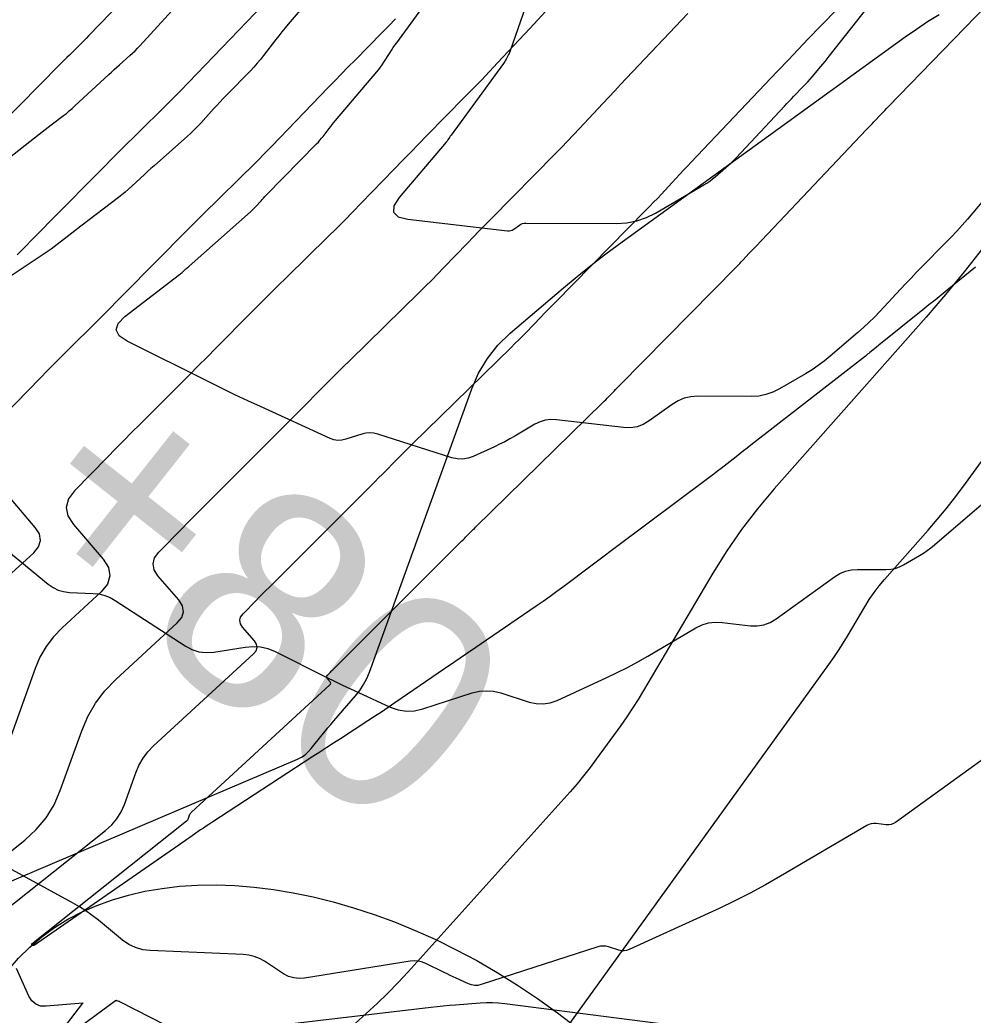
# Model space of a CAD drawing. Extents: x 1005228 to 1008882, y 1883389 to 1885754.
# Drawn here: x 1008092.25 to 1008119.34, y 1884550.58 to 1884578.88 of the extents above; entities that cross this region are included whole.
import ezdxf

# ---------------------------------------------------------------- set-up
doc = ezdxf.new("R2010")
doc.units = 0
for name, color, linetype in [('ATDIMS', 7, 'Continuous'), ('C-ANNO-NOTE', 7, 'Continuous'), ('R_Erosion', 7, 'Continuous'), ('S_BASELINE', 7, 'Continuous'), ('S_BRIDGE', 7, 'Continuous'), ('TSOBSTACLE', 7, 'Continuous')]:
    doc.layers.add(name, color=color, linetype=linetype)

msp = doc.modelspace()

# ---------------------------------------------------------------- linework, layer by layer
at = {"layer": 'ATDIMS'}
for points in [[(1008119.41, 1884571.842), (1008118.604, 1884571.193), (1008118.43, 1884571.052), (1008118.256, 1884570.912), (1008118.082, 1884570.772), (1008117.908, 1884570.632), (1008116.66, 1884569.627), (1008116.597, 1884569.576), (1008116.533, 1884569.525), (1008116.406, 1884569.422), (1008116.374, 1884569.396), (1008116.342, 1884569.371), (1008116.31, 1884569.345), (1008116.278, 1884569.32), (1008113.022, 1884566.786), (1008112.916, 1884566.703), (1008112.811, 1884566.621), (1008112.706, 1884566.539), (1008112.6, 1884566.457), (1008112.179, 1884566.127), (1008112.073, 1884566.045), (1008111.967, 1884565.964), (1008111.861, 1884565.883), (1008111.754, 1884565.802), (1008109.241, 1884563.922), (1008109.048, 1884563.778), (1008108.856, 1884563.633), (1008108.663, 1884563.489), (1008108.471, 1884563.344), (1008107.702, 1884562.765), (1008107.509, 1884562.621), (1008107.315, 1884562.48), (1008107.119, 1884562.341), (1008106.921, 1884562.204), (1008105.506, 1884561.24), (1008105.207, 1884561.036), (1008104.908, 1884560.832), (1008104.61, 1884560.628), (1008104.312, 1884560.423), (1008102.906, 1884559.458), (1008102.714, 1884559.328), (1008102.521, 1884559.198), (1008102.328, 1884559.07), (1008102.134, 1884558.944), (1008101.355, 1884558.439), (1008101.16, 1884558.313), (1008100.966, 1884558.187), (1008100.771, 1884558.06), (1008100.577, 1884557.934), (1008097.699, 1884556.057), (1008097.62, 1884556.005), (1008097.541, 1884555.952), (1008097.462, 1884555.899), (1008097.384, 1884555.845), (1008097.072, 1884555.63), (1008096.994, 1884555.576), (1008096.916, 1884555.522), (1008096.838, 1884555.468), (1008096.76, 1884555.414), (1008092.665, 1884552.572), (1008092.659, 1884552.568), (1008092.654, 1884552.566), (1008092.648, 1884552.565), (1008092.643, 1884552.564), (1008092.613, 1884552.561), (1008092.61, 1884552.561), (1008092.607, 1884552.562), (1008092.605, 1884552.564), (1008092.604, 1884552.567), (1008092.597, 1884552.581), (1008092.596, 1884552.583), (1008092.595, 1884552.583), (1008092.594, 1884552.583), (1008092.592, 1884552.583), (1008092.585, 1884552.578), (1008092.582, 1884552.578), (1008092.582, 1884552.58), (1008092.583, 1884552.598), (1008092.583, 1884552.602), (1008092.585, 1884552.605), (1008092.587, 1884552.608), (1008092.589, 1884552.61), (1008096.983, 1884556.102), (1008097.001, 1884556.118), (1008097.016, 1884556.136), (1008097.029, 1884556.156), (1008097.038, 1884556.178), (1008097.071, 1884556.27), (1008097.081, 1884556.293), (1008097.093, 1884556.313), (1008097.107, 1884556.332), (1008097.124, 1884556.349), (1008101.056, 1884559.973), (1008101.073, 1884559.994), (1008101.08, 1884560.016), (1008101.076, 1884560.038), (1008101.061, 1884560.061), (1008100.982, 1884560.154), (1008100.967, 1884560.177), (1008100.963, 1884560.199), (1008100.969, 1884560.222), (1008100.985, 1884560.244), (1008101.073, 1884560.334), (1008101.095, 1884560.356), (1008101.117, 1884560.378), (1008101.139, 1884560.4), (1008101.161, 1884560.422), (1008104.772, 1884564.028), (1008104.808, 1884564.063), (1008104.843, 1884564.099), (1008104.879, 1884564.135), (1008104.914, 1884564.17), (1008105.056, 1884564.314), (1008105.091, 1884564.349), (1008105.127, 1884564.385), (1008105.163, 1884564.42), (1008105.198, 1884564.455), (1008108.814, 1884567.996), (1008108.855, 1884568.036), (1008108.896, 1884568.077), (1008108.936, 1884568.118), (1008108.976, 1884568.159), (1008109.136, 1884568.325), (1008109.176, 1884568.366), (1008109.217, 1884568.408), (1008109.257, 1884568.449), (1008109.297, 1884568.49), (1008112.613, 1884571.857), (1008112.659, 1884571.905), (1008112.705, 1884571.953), (1008112.751, 1884572.001), (1008112.797, 1884572.049), (1008112.978, 1884572.244), (1008113.023, 1884572.292), (1008113.069, 1884572.341), (1008113.115, 1884572.389), (1008113.16, 1884572.437), (1008116.313, 1884575.76), (1008116.364, 1884575.815), (1008116.416, 1884575.869), (1008116.468, 1884575.924), (1008116.519, 1884575.978), (1008116.726, 1884576.196), (1008116.778, 1884576.25), (1008116.83, 1884576.304), (1008116.882, 1884576.358), (1008116.934, 1884576.412), (1008120.034, 1884579.621)], [(1008100.43, 1884579.413), (1008099.874, 1884578.757), (1008099.783, 1884578.648), (1008099.693, 1884578.538), (1008099.605, 1884578.427), (1008099.518, 1884578.315), (1008099.173, 1884577.863), (1008099.086, 1884577.751), (1008098.994, 1884577.642), (1008098.9, 1884577.536), (1008098.802, 1884577.433), (1008098.12, 1884576.737), (1008098.026, 1884576.64), (1008097.933, 1884576.542), (1008097.841, 1884576.443), (1008097.749, 1884576.344), (1008097.386, 1884575.944), (1008097.293, 1884575.845), (1008097.199, 1884575.749), (1008097.101, 1884575.656), (1008097.001, 1884575.565), (1008096.153, 1884574.814), (1008096.061, 1884574.732), (1008095.969, 1884574.649), (1008095.878, 1884574.566), (1008095.787, 1884574.482), (1008095.424, 1884574.146), (1008095.333, 1884574.063), (1008095.239, 1884573.983), (1008095.144, 1884573.904), (1008095.047, 1884573.828), (1008093.975, 1884573.008), (1008093.891, 1884572.944), (1008093.807, 1884572.879), (1008093.724, 1884572.814), (1008093.64, 1884572.749), (1008093.307, 1884572.488), (1008093.223, 1884572.423), (1008093.137, 1884572.361), (1008093.051, 1884572.3), (1008092.963, 1884572.241), (1008091.591, 1884571.338)], [(1008099.175, 1884579.312), (1008096.802, 1884576.854), (1008096.67, 1884576.718), (1008096.536, 1884576.582), (1008096.402, 1884576.448), (1008096.266, 1884576.314), (1008095.723, 1884575.782), (1008095.587, 1884575.649), (1008095.452, 1884575.515), (1008095.318, 1884575.381), (1008095.184, 1884575.246), (1008092.561, 1884572.592), (1008092.431, 1884572.46), (1008092.3, 1884572.328), (1008092.169, 1884572.196)], [(1008090.472, 1884564.944), (1008093.054, 1884562.83), (1008093.19, 1884562.735), (1008093.335, 1884562.665), (1008093.49, 1884562.621), (1008093.655, 1884562.601), (1008094.332, 1884562.573), (1008094.498, 1884562.555), (1008094.657, 1884562.516), (1008094.809, 1884562.456), (1008094.955, 1884562.374), (1008096.942, 1884561.078), (1008097.135, 1884560.975), (1008097.336, 1884560.912), (1008097.545, 1884560.888), (1008097.763, 1884560.904), (1008098.651, 1884561.047), (1008098.871, 1884561.066), (1008099.085, 1884561.051), (1008099.294, 1884561.001), (1008099.498, 1884560.918), (1008100.969, 1884560.184), (1008101.193, 1884560.074), (1008101.417, 1884559.966), (1008101.642, 1884559.859), (1008101.868, 1884559.755), (1008102.774, 1884559.341), (1008103.002, 1884559.26), (1008103.233, 1884559.225), (1008103.466, 1884559.234), (1008103.701, 1884559.288), (1008105.103, 1884559.74), (1008105.306, 1884559.789), (1008105.508, 1884559.806), (1008105.71, 1884559.79), (1008105.913, 1884559.741), (1008106.723, 1884559.483), (1008106.924, 1884559.438), (1008107.123, 1884559.431), (1008107.32, 1884559.462), (1008107.514, 1884559.531), (1008108.925, 1884560.178), (1008109.222, 1884560.319), (1008109.516, 1884560.467), (1008109.806, 1884560.623), (1008110.091, 1884560.786), (1008111.456, 1884561.59), (1008111.634, 1884561.677), (1008111.818, 1884561.732), (1008112.009, 1884561.756), (1008112.206, 1884561.748), (1008113.009, 1884561.654), (1008113.206, 1884561.648), (1008113.392, 1884561.678), (1008113.57, 1884561.743), (1008113.739, 1884561.844), (1008115.402, 1884563.046), (1008115.552, 1884563.139), (1008115.711, 1884563.204), (1008115.878, 1884563.243), (1008116.054, 1884563.255), (1008116.872, 1884563.251), (1008117.001, 1884563.258), (1008117.126, 1884563.283), (1008117.246, 1884563.324), (1008117.361, 1884563.382), (1008117.814, 1884563.646), (1008117.925, 1884563.715), (1008118.034, 1884563.788), (1008118.138, 1884563.866), (1008118.239, 1884563.949), (1008120.106, 1884565.553)]]:
    msp.add_lwpolyline(points, dxfattribs=at)
at = {"layer": 'C-ANNO-NOTE'}
for points in [[(1008106.801, 1884548.842), (1008115.24, 1884560.553), (1008115.379, 1884560.75), (1008115.513, 1884560.95), (1008115.643, 1884561.154), (1008115.768, 1884561.36), (1008116.259, 1884562.191), (1008116.386, 1884562.396), (1008116.523, 1884562.593), (1008116.669, 1884562.784), (1008116.824, 1884562.969), (1008118.064, 1884564.371), (1008118.321, 1884564.668), (1008118.57, 1884564.971), (1008118.812, 1884565.28), (1008119.046, 1884565.594), (1008125.529, 1884574.501)], [(1008119.606, 1884572.374), (1008119.088, 1884571.714), (1008118.555, 1884571.065), (1008118.006, 1884570.429), (1008113.687, 1884565.545), (1008113.208, 1884564.977), (1008112.758, 1884564.388), (1008112.336, 1884563.778), (1008111.943, 1884563.147), (1008109.972, 1884559.811), (1008109.819, 1884559.557), (1008109.659, 1884559.307), (1008109.494, 1884559.061), (1008109.324, 1884558.819), (1008108.63, 1884557.856), (1008108.453, 1884557.618), (1008108.27, 1884557.384), (1008108.081, 1884557.156), (1008107.886, 1884556.933), (1008103.279, 1884551.817), (1008102.994, 1884551.508), (1008102.701, 1884551.206), (1008102.4, 1884550.912), (1008102.092, 1884550.626), (1008100.633, 1884549.304)]]:
    msp.add_lwpolyline(points, dxfattribs=at)
at = {"layer": 'R_Erosion'}
msp.add_ellipse((1008102.66, 1884543.36), major_axis=(10.743, -8.498), ratio=0.638788, dxfattribs=at)
at = {"layer": 'S_BRIDGE'}
msp.add_lwpolyline([(1008091.704, 1884554.265), (1008100.137, 1884557.862), (1008100.248, 1884557.918), (1008100.351, 1884557.986), (1008100.444, 1884558.067), (1008100.527, 1884558.159), (1008100.842, 1884558.555), (1008100.921, 1884558.654), (1008101.001, 1884558.752), (1008101.083, 1884558.848), (1008101.165, 1884558.944), (1008101.786, 1884559.658), (1008101.909, 1884559.813), (1008102.016, 1884559.978), (1008102.108, 1884560.152), (1008102.183, 1884560.335), (1008105.09, 1884568.387), (1008105.285, 1884568.837), (1008105.533, 1884569.25), (1008105.833, 1884569.628), (1008106.185, 1884569.969), (1008107.7, 1884571.261), (1008108.082, 1884571.58), (1008108.47, 1884571.892), (1008108.864, 1884572.195), (1008109.264, 1884572.491), (1008117.411, 1884578.396), (1008117.726, 1884578.617), (1008118.047, 1884578.829), (1008118.374, 1884579.032)], dxfattribs=at)
at = {"layer": 'TSOBSTACLE'}
for points in [[(1008097.339, 1884581.672), (1008094.2, 1884578.42), (1008094.133, 1884578.351), (1008094.065, 1884578.282), (1008093.997, 1884578.214), (1008093.929, 1884578.146), (1008093.654, 1884577.877), (1008093.585, 1884577.81), (1008093.517, 1884577.742), (1008093.449, 1884577.674), (1008093.381, 1884577.606), (1008089.92, 1884574.103)], [(1008091.723, 1884553.477), (1008094.684, 1884555.83), (1008094.857, 1884555.987), (1008095.003, 1884556.163), (1008095.123, 1884556.359), (1008095.217, 1884556.573), (1008095.538, 1884557.467), (1008095.63, 1884557.683), (1008095.746, 1884557.883), (1008095.885, 1884558.067), (1008096.048, 1884558.236), (1008098.889, 1884560.854), (1008098.961, 1884560.942), (1008098.989, 1884561.033), (1008098.972, 1884561.127), (1008098.911, 1884561.223), (1008098.577, 1884561.613), (1008098.515, 1884561.71), (1008098.496, 1884561.806), (1008098.521, 1884561.9), (1008098.589, 1884561.992), (1008098.96, 1884562.371), (1008099.051, 1884562.464), (1008099.144, 1884562.558), (1008099.236, 1884562.651), (1008099.329, 1884562.743), (1008102.119, 1884565.529), (1008102.227, 1884565.637), (1008102.335, 1884565.745), (1008102.442, 1884565.853), (1008102.549, 1884565.961), (1008102.977, 1884566.395), (1008103.085, 1884566.503), (1008103.192, 1884566.61), (1008103.301, 1884566.718), (1008103.409, 1884566.824), (1008106.21, 1884569.567), (1008106.317, 1884569.672), (1008106.423, 1884569.779), (1008106.529, 1884569.886), (1008106.633, 1884569.993), (1008107.051, 1884570.426), (1008107.155, 1884570.534), (1008107.26, 1884570.642), (1008107.365, 1884570.749), (1008107.47, 1884570.856), (1008110.041, 1884573.467), (1008110.15, 1884573.578), (1008110.258, 1884573.691), (1008110.366, 1884573.803), (1008110.472, 1884573.917), (1008110.898, 1884574.373), (1008111.004, 1884574.487), (1008111.111, 1884574.6), (1008111.218, 1884574.714), (1008111.325, 1884574.827), (1008113.773, 1884577.407), (1008113.884, 1884577.525), (1008113.996, 1884577.642), (1008114.107, 1884577.759), (1008114.218, 1884577.877), (1008114.664, 1884578.346), (1008114.776, 1884578.463), (1008114.888, 1884578.58), (1008115, 1884578.696), (1008115.112, 1884578.813), (1008117.515, 1884581.3)], [(1008107.022, 1884580.426), (1008106.19, 1884578.026), (1008106.178, 1884577.991), (1008106.164, 1884577.957), (1008106.149, 1884577.924), (1008106.133, 1884577.891), (1008106.066, 1884577.76), (1008106.049, 1884577.728), (1008106.03, 1884577.696), (1008106.01, 1884577.666), (1008105.989, 1884577.636), (1008104.5, 1884575.601), (1008104.488, 1884575.584), (1008104.476, 1884575.567), (1008104.464, 1884575.55), (1008104.453, 1884575.532), (1008104.409, 1884575.462), (1008104.398, 1884575.445), (1008104.386, 1884575.428), (1008104.373, 1884575.412), (1008104.36, 1884575.396), (1008103.03, 1884573.828), (1008102.876, 1884573.589), (1008102.865, 1884573.407), (1008102.997, 1884573.282), (1008103.272, 1884573.213), (1008106.103, 1884572.88), (1008106.152, 1884572.879), (1008106.198, 1884572.886), (1008106.242, 1884572.902), (1008106.283, 1884572.927), (1008106.446, 1884573.044), (1008106.487, 1884573.07), (1008106.531, 1884573.088), (1008106.578, 1884573.099), (1008106.626, 1884573.102), (1008109.204, 1884573.088), (1008109.497, 1884573.105), (1008109.779, 1884573.161), (1008110.052, 1884573.254), (1008110.314, 1884573.385), (1008111.684, 1884574.185), (1008111.769, 1884574.238), (1008111.852, 1884574.294), (1008111.932, 1884574.354), (1008112.01, 1884574.417), (1008112.314, 1884574.679), (1008112.389, 1884574.745), (1008112.463, 1884574.814), (1008112.534, 1884574.884), (1008112.603, 1884574.957), (1008113.975, 1884576.428), (1008114.041, 1884576.498), (1008114.107, 1884576.567), (1008114.174, 1884576.636), (1008114.241, 1884576.704), (1008114.512, 1884576.979), (1008114.578, 1884577.047), (1008114.642, 1884577.116), (1008114.705, 1884577.187), (1008114.767, 1884577.258), (1008115.01, 1884577.547), (1008115.071, 1884577.62), (1008115.131, 1884577.693), (1008115.19, 1884577.767), (1008115.249, 1884577.841), (1008116.501, 1884579.431)], [(1008119.783, 1884573.935), (1008119.176, 1884573.215), (1008119.026, 1884573.041), (1008118.873, 1884572.87), (1008118.717, 1884572.702), (1008118.557, 1884572.537), (1008117.876, 1884571.847), (1008117.725, 1884571.692), (1008117.574, 1884571.536), (1008117.424, 1884571.379), (1008117.276, 1884571.221), (1008116.684, 1884570.586), (1008116.533, 1884570.429), (1008116.379, 1884570.277), (1008116.221, 1884570.129), (1008116.058, 1884569.986), (1008115.274, 1884569.312), (1008115.109, 1884569.176), (1008114.938, 1884569.048), (1008114.761, 1884568.928), (1008114.578, 1884568.816), (1008113.838, 1884568.383), (1008113.649, 1884568.289), (1008113.452, 1884568.222), (1008113.249, 1884568.182), (1008113.038, 1884568.169), (1008111.512, 1884568.178), (1008111.316, 1884568.164), (1008111.129, 1884568.121), (1008110.952, 1884568.048), (1008110.784, 1884567.945), (1008110.133, 1884567.473), (1008109.965, 1884567.373), (1008109.788, 1884567.308), (1008109.602, 1884567.279), (1008109.407, 1884567.285), (1008107.497, 1884567.509), (1008107.336, 1884567.515), (1008107.18, 1884567.496), (1008107.03, 1884567.451), (1008106.885, 1884567.38), (1008106.314, 1884567.044), (1008106.172, 1884566.962), (1008106.027, 1884566.885), (1008105.88, 1884566.81), (1008105.732, 1884566.74), (1008105.134, 1884566.466), (1008104.984, 1884566.412), (1008104.831, 1884566.388), (1008104.678, 1884566.394), (1008104.522, 1884566.429), (1008102.417, 1884567.1), (1008102.304, 1884567.127), (1008102.19, 1884567.136), (1008102.077, 1884567.126), (1008101.963, 1884567.099), (1008101.509, 1884566.952), (1008101.396, 1884566.926), (1008101.284, 1884566.922), (1008101.174, 1884566.939), (1008101.065, 1884566.978), (1008099.087, 1884567.881), (1008098.721, 1884568.049), (1008098.358, 1884568.221), (1008097.996, 1884568.396), (1008097.635, 1884568.574), (1008095.3, 1884569.739), (1008095.07, 1884569.895), (1008094.982, 1884570.066), (1008095.036, 1884570.249), (1008095.232, 1884570.447), (1008096.784, 1884571.634), (1008096.808, 1884571.653), (1008096.832, 1884571.673), (1008096.855, 1884571.693), (1008096.877, 1884571.713), (1008096.967, 1884571.796), (1008096.989, 1884571.817), (1008097.012, 1884571.837), (1008097.034, 1884571.857), (1008097.057, 1884571.878), (1008098.802, 1884573.422), (1008098.842, 1884573.459), (1008098.881, 1884573.496), (1008098.919, 1884573.534), (1008098.955, 1884573.573), (1008099.1, 1884573.733), (1008099.137, 1884573.772), (1008099.173, 1884573.812), (1008099.21, 1884573.851), (1008099.248, 1884573.889), (1008100.68, 1884575.352), (1008100.729, 1884575.403), (1008100.776, 1884575.456), (1008100.821, 1884575.511), (1008100.865, 1884575.566), (1008101.037, 1884575.792), (1008101.081, 1884575.848), (1008101.125, 1884575.903), (1008101.169, 1884575.958), (1008101.215, 1884576.013), (1008102.395, 1884577.404), (1008102.448, 1884577.469), (1008102.498, 1884577.535), (1008102.546, 1884577.602), (1008102.591, 1884577.672), (1008102.769, 1884577.954), (1008102.814, 1884578.024), (1008102.86, 1884578.093), (1008102.907, 1884578.161), (1008102.956, 1884578.229), (1008103.93, 1884579.559)], [(1008090.546, 1884554.097), (1008092.384, 1884555.558), (1008092.712, 1884555.856), (1008092.99, 1884556.191), (1008093.218, 1884556.561), (1008093.395, 1884556.967), (1008094.005, 1884558.664), (1008094.179, 1884559.073), (1008094.399, 1884559.453), (1008094.663, 1884559.803), (1008094.972, 1884560.123), (1008096.721, 1884561.734), (1008096.848, 1884561.89), (1008096.897, 1884562.05), (1008096.868, 1884562.215), (1008096.76, 1884562.385), (1008096.171, 1884563.073), (1008096.062, 1884563.244), (1008096.03, 1884563.412), (1008096.073, 1884563.578), (1008096.194, 1884563.741), (1008096.846, 1884564.408), (1008097.008, 1884564.573), (1008097.17, 1884564.737), (1008097.333, 1884564.901), (1008097.496, 1884565.064), (1008099.466, 1884567.031), (1008099.646, 1884567.211), (1008099.826, 1884567.391), (1008100.005, 1884567.571), (1008100.184, 1884567.752), (1008100.899, 1884568.476), (1008101.078, 1884568.656), (1008101.258, 1884568.836), (1008101.439, 1884569.015), (1008101.62, 1884569.193), (1008103.606, 1884571.138), (1008103.779, 1884571.309), (1008103.951, 1884571.48), (1008104.121, 1884571.653), (1008104.29, 1884571.827), (1008104.965, 1884572.527), (1008105.134, 1884572.701), (1008105.304, 1884572.875), (1008105.473, 1884573.049), (1008105.644, 1884573.223), (1008107.469, 1884575.077), (1008107.641, 1884575.252), (1008107.811, 1884575.428), (1008107.98, 1884575.606), (1008108.148, 1884575.785), (1008108.817, 1884576.502), (1008108.985, 1884576.681), (1008109.153, 1884576.86), (1008109.321, 1884577.039), (1008109.49, 1884577.217), (1008111.233, 1884579.055)], [(1008107.195, 1884579.12), (1008106.966, 1884578.876), (1008106.737, 1884578.632), (1008105.824, 1884577.653), (1008105.595, 1884577.409), (1008105.364, 1884577.166), (1008105.131, 1884576.926), (1008104.897, 1884576.686), (1008103.817, 1884575.589), (1008103.582, 1884575.349), (1008103.347, 1884575.109), (1008103.113, 1884574.869), (1008102.88, 1884574.628), (1008101.948, 1884573.662), (1008101.714, 1884573.421), (1008101.478, 1884573.182), (1008101.241, 1884572.945), (1008101.002, 1884572.709), (1008099.831, 1884571.562), (1008099.577, 1884571.313), (1008099.324, 1884571.062), (1008099.071, 1884570.81), (1008098.82, 1884570.557), (1008097.819, 1884569.543), (1008097.568, 1884569.29), (1008097.317, 1884569.037), (1008097.065, 1884568.784), (1008096.813, 1884568.532), (1008095.664, 1884567.385), (1008095.43, 1884567.151), (1008095.197, 1884566.917), (1008094.965, 1884566.681), (1008094.733, 1884566.445), (1008093.798, 1884565.489), (1008093.626, 1884565.256), (1008093.563, 1884565.018), (1008093.61, 1884564.778), (1008093.766, 1884564.533), (1008094.609, 1884563.547), (1008094.764, 1884563.304), (1008094.806, 1884563.068), (1008094.736, 1884562.838), (1008094.554, 1884562.615), (1008093.448, 1884561.596), (1008093.202, 1884561.341), (1008092.991, 1884561.063), (1008092.817, 1884560.761), (1008092.678, 1884560.435), (1008091.347, 1884556.73)], [(1008091.817, 1884574.86), (1008092.797, 1884575.627), (1008092.882, 1884575.693), (1008092.968, 1884575.759), (1008093.053, 1884575.825), (1008093.139, 1884575.891), (1008093.482, 1884576.154), (1008093.567, 1884576.22), (1008093.65, 1884576.289), (1008093.732, 1884576.359), (1008093.812, 1884576.432), (1008094.778, 1884577.328), (1008094.852, 1884577.395), (1008094.926, 1884577.463), (1008095, 1884577.53), (1008095.075, 1884577.596), (1008095.375, 1884577.861), (1008095.449, 1884577.929), (1008095.521, 1884577.998), (1008095.591, 1884578.069), (1008095.659, 1884578.142), (1008096.562, 1884579.135)], [(1008091.402, 1884567.238), (1008092.83, 1884568.697), (1008093.026, 1884568.897), (1008093.223, 1884569.097), (1008093.421, 1884569.295), (1008093.619, 1884569.494), (1008094.412, 1884570.286), (1008094.61, 1884570.484), (1008094.808, 1884570.682), (1008095.006, 1884570.881), (1008095.203, 1884571.08), (1008096.987, 1884572.886), (1008097.187, 1884573.088), (1008097.388, 1884573.288), (1008097.59, 1884573.488), (1008097.792, 1884573.687), (1008098.604, 1884574.482), (1008098.806, 1884574.682), (1008099.007, 1884574.882), (1008099.206, 1884575.085), (1008099.404, 1884575.288), (1008101.01, 1884576.952), (1008101.2, 1884577.148), (1008101.39, 1884577.344), (1008101.581, 1884577.539), (1008101.772, 1884577.734), (1008102.538, 1884578.511), (1008102.729, 1884578.707), (1008102.918, 1884578.903)], [(1008091.9, 1884563.048), (1008092.638, 1884563.728), (1008092.779, 1884563.9), (1008092.833, 1884564.078), (1008092.8, 1884564.261), (1008092.681, 1884564.449), (1008091.36, 1884565.993)], [(1008120.171, 1884558.258), (1008117.133, 1884556.061), (1008117.072, 1884556.025), (1008117.009, 1884556.002), (1008116.942, 1884555.991), (1008116.871, 1884555.993), (1008116.584, 1884556.027), (1008116.513, 1884556.03), (1008116.445, 1884556.021), (1008116.379, 1884556.001), (1008116.315, 1884555.97), (1008113.869, 1884554.529), (1008113.44, 1884554.284), (1008113.005, 1884554.05), (1008112.564, 1884553.827), (1008112.117, 1884553.615), (1008109.562, 1884552.445), (1008109.491, 1884552.419), (1008109.419, 1884552.408), (1008109.346, 1884552.41), (1008109.272, 1884552.427), (1008108.974, 1884552.522), (1008108.9, 1884552.539), (1008108.826, 1884552.545), (1008108.752, 1884552.539), (1008108.677, 1884552.521), (1008105.356, 1884551.449), (1008105.265, 1884551.428), (1008105.175, 1884551.425), (1008105.086, 1884551.439), (1008104.999, 1884551.47), (1008104.65, 1884551.629), (1008104.563, 1884551.669), (1008104.476, 1884551.71), (1008104.39, 1884551.752), (1008104.304, 1884551.794), (1008103.805, 1884552.043), (1008103.692, 1884552.089), (1008103.576, 1884552.117), (1008103.457, 1884552.125), (1008103.336, 1884552.115), (1008100.339, 1884551.632), (1008100.181, 1884551.62), (1008100.029, 1884551.637), (1008099.883, 1884551.683), (1008099.743, 1884551.758), (1008099.195, 1884552.115), (1008099.055, 1884552.194), (1008098.909, 1884552.252), (1008098.755, 1884552.29), (1008098.595, 1884552.307), (1008095.953, 1884552.416), (1008095.738, 1884552.442), (1008095.535, 1884552.5), (1008095.344, 1884552.591), (1008095.166, 1884552.716), (1008094.479, 1884553.278), (1008094.304, 1884553.415), (1008094.124, 1884553.542), (1008093.937, 1884553.662), (1008093.745, 1884553.772), (1008091.601, 1884554.939)], [(1008093.232, 1884549.872), (1008094.04, 1884550.922), (1008094.041, 1884550.924), (1008094.041, 1884550.925), (1008094.04, 1884550.926), (1008094.038, 1884550.926), (1008092.994, 1884550.834), (1008092.832, 1884550.84), (1008092.696, 1884550.891), (1008092.585, 1884550.985), (1008092.5, 1884551.123), (1008092.146, 1884551.911)], [(1008096.827, 1884550.069), (1008095.083, 1884550.96), (1008095.074, 1884550.965), (1008095.064, 1884550.969), (1008095.054, 1884550.973), (1008095.044, 1884550.977), (1008095.004, 1884550.991), (1008094.994, 1884550.993), (1008094.984, 1884550.993), (1008094.975, 1884550.99), (1008094.966, 1884550.985), (1008093.985, 1884550.272)], [(1008111.343, 1884550.216), (1008106.028, 1884550.905), (1008105.854, 1884550.923), (1008105.68, 1884550.932), (1008105.505, 1884550.932), (1008105.33, 1884550.923), (1008104.629, 1884550.869), (1008104.454, 1884550.854), (1008104.28, 1884550.838), (1008104.105, 1884550.82), (1008103.93, 1884550.8), (1008097.02, 1884549.981)]]:
    msp.add_lwpolyline(points, dxfattribs=at)

# ---------------------------------------------------------------- texts
at = {"layer": 'S_BASELINE'}
msp.add_text('+80', height=6.2498, rotation=321.6555, dxfattribs=at).set_placement((1008091.675, 1884564.397))

doc.saveas('drawing.dxf')
